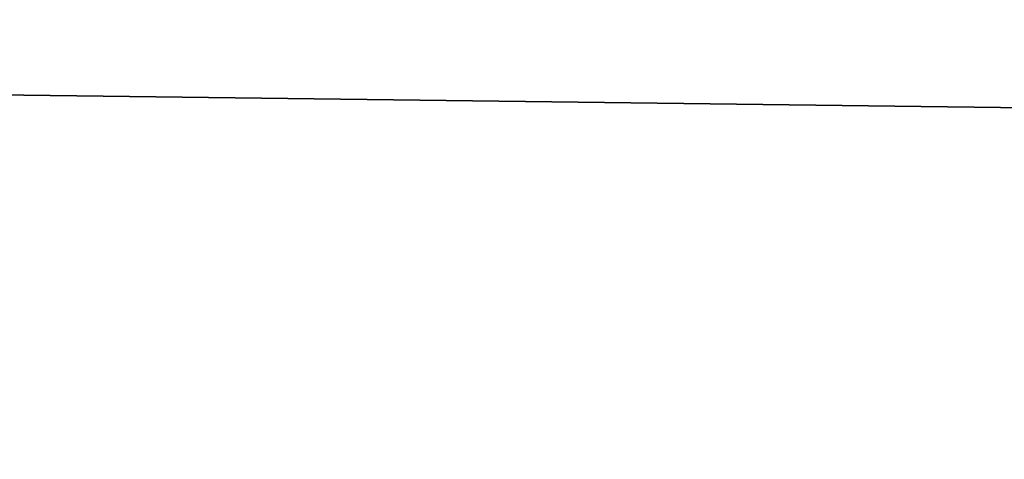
# Model space of a CAD drawing. Header units: millimetres. Extents: x -522 to 188, y -54 to 63.
# Tile 622 of 656: x -3.786556 to -3.784414, y -36.799042 to -36.798085. Entities that reach past the tile are written whole.
import ezdxf

# ---------------------------------------------------------------- set-up
doc = ezdxf.new("R2010")
doc.units = ezdxf.units.MM
doc.header["$LTSCALE"] = 65.185185
for name, color, linetype in [('1', 7, 'CONTINUOUS'), ('2', 7, 'CONTINUOUS'), ('8', 7, 'CONTINUOUS'), ('9', 7, 'CONTINUOUS')]:
    doc.layers.add(name, color=color, linetype=linetype)

msp = doc.modelspace()

# ---------------------------------------------------------------- linework, layer by layer
at = {"layer": '1', "color": 7, "linetype": 'CONTINUOUS'}
for points in [[(-4.178775, -36.8, -12.3100676), (-3.3646476, 23, -12.5570357), (-3.3647088, -36.8, -12.5570172), (-4.178775, -36.8, -12.3100676)], [(-4.178713, 23, -12.3100917), (-3.3646476, 23, -12.5570357), (-4.178775, -36.8, -12.3100676), (-4.178713, 23, -12.3100917)]]:
    msp.add_3dface(points, dxfattribs=at)
at = {"layer": '2', "color": 7, "linetype": 'CONTINUOUS'}
for points in [[(-3.3647088, -36.8, 12.5570172), (-4.178713, 23, 12.3100917), (-4.178775, -36.8, 12.3100676), (-3.3647088, -36.8, 12.5570172)], [(-3.3646476, 23, 12.5570357), (-4.178713, 23, 12.3100917), (-3.3647088, -36.8, 12.5570172), (-3.3646476, 23, 12.5570357)]]:
    msp.add_3dface(points, dxfattribs=at)
at = {"layer": '8', "color": 3, "linetype": 'CONTINUOUS'}
for points in [[(-3.5424354, -36.7927089, -10.4356782), (-3.998883, -36.8, -10.1399671), (-4.2173768, -36.7927089, -10.1816483), (-3.5424354, -36.7927089, -10.4356782)], [(-3.6503799, -36.8, -10.2705676), (-3.998883, -36.8, -10.1399671), (-3.5424354, -36.7927089, -10.4356782), (-3.6503799, -36.8, -10.2705676)]]:
    msp.add_3dface(points, dxfattribs=at)
at = {"layer": '9', "color": 3, "linetype": 'CONTINUOUS'}
for points in [[(-3.9988822, -36.8, 10.1399675), (-3.650379, -36.8, 10.2705679), (-4.2173768, -36.7927089, 10.1816483), (-3.9988822, -36.8, 10.1399675)], [(-4.2173768, -36.7927089, 10.1816483), (-3.650379, -36.8, 10.2705679), (-3.5424354, -36.7927089, 10.4356782), (-4.2173768, -36.7927089, 10.1816483)]]:
    msp.add_3dface(points, dxfattribs=at)

doc.saveas('drawing.dxf')
